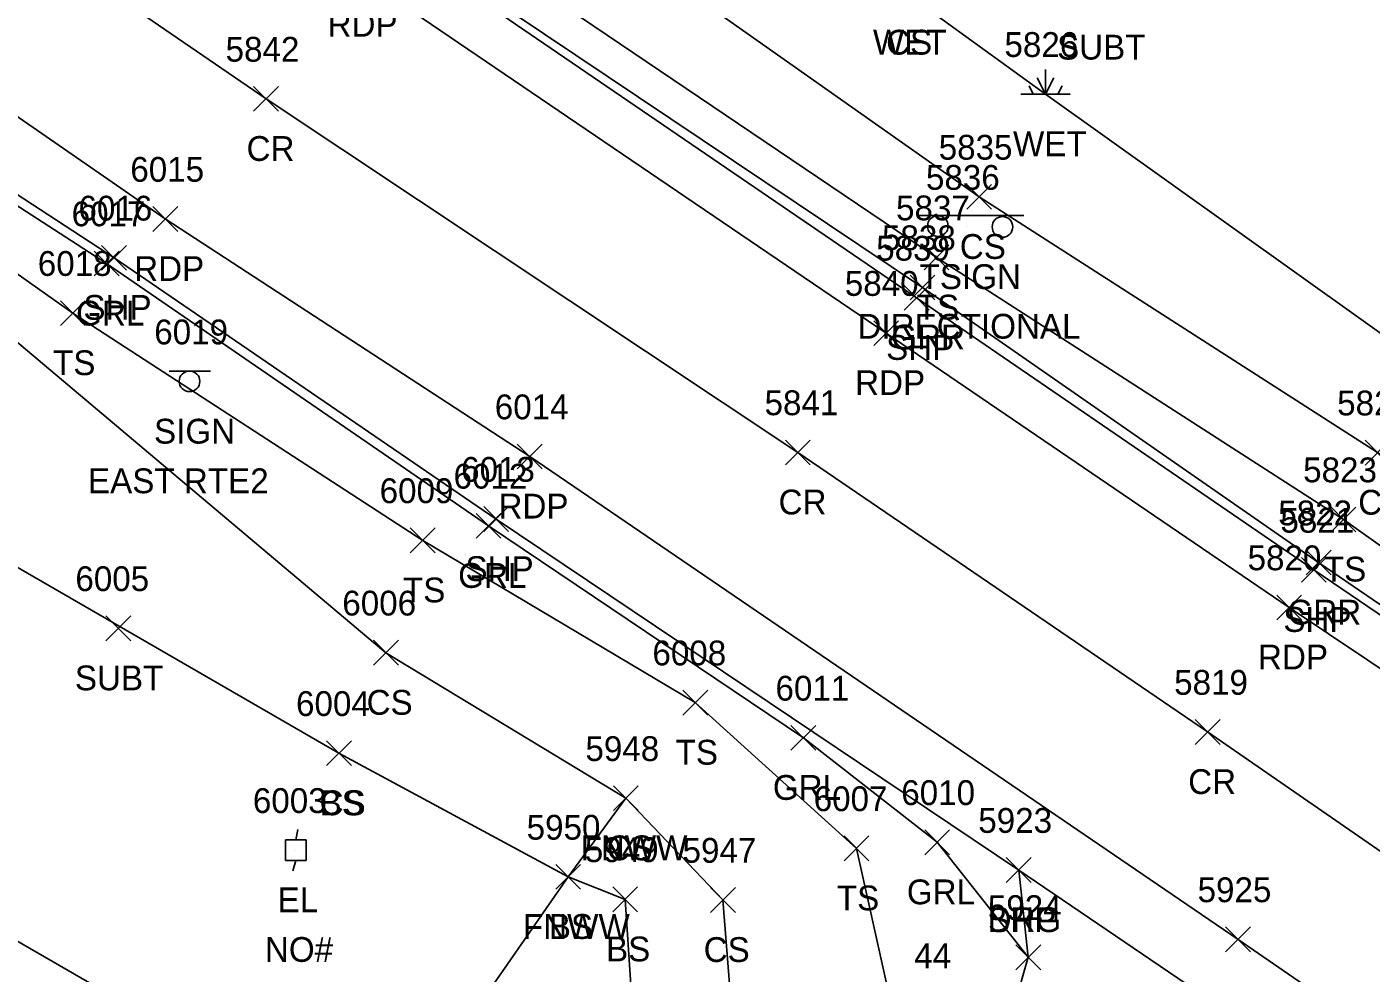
# Model space of a CAD drawing. Extents: x 1505656 to 1508446, y 700805 to 703031.
# Drawn here: x 1508028.7 to 1508137.1, y 700986 to 701062.3 of the extents above; entities that cross this region are included whole.
import ezdxf

# ---------------------------------------------------------------- set-up
doc = ezdxf.new("R2010")
doc.units = 0
for name, color, linetype in [('C_I', 7, 'Continuous'), ('L_A', 7, 'Continuous'), ('L_I', 7, 'Continuous'), ('L_TIC', 7, 'Continuous'), ('LELB', 7, 'Continuous'), ('LFNC', 7, 'Continuous'), ('LWET', 7, 'Continuous'), ('P_A', 7, 'Continuous'), ('P_I', 7, 'Continuous'), ('P_TIC', 7, 'Continuous'), ('PET', 7, 'Continuous'), ('PRC', 7, 'Continuous'), ('PSP', 7, 'Continuous'), ('R_A', 7, 'Continuous'), ('R_I', 7, 'Continuous'), ('R_TIC', 7, 'Continuous'), ('RDG', 7, 'Continuous'), ('RGR', 7, 'Continuous'), ('S_A', 7, 'Continuous'), ('S_C', 7, 'Continuous'), ('S_I', 7, 'Continuous'), ('SSGN', 7, 'Continuous'), ('U_A', 7, 'Continuous'), ('U_C', 7, 'Continuous'), ('U_I', 7, 'Continuous'), ('U_TIC', 7, 'Continuous'), ('UEPT', 7, 'Continuous')]:
    doc.layers.add(name, color=color, linetype=linetype)

msp = doc.modelspace()

# ---------------------------------------------------------------- linework, layer by layer
at = {"layer": 'L_TIC'}
for points in [[(1508104.49, 701047.62), (1508106.49, 701049.62)], [(1508106.49, 701047.62), (1508104.49, 701049.62)], [(1508101.05, 701042.73), (1508103.05, 701044.73)], [(1508103.05, 701042.73), (1508101.05, 701044.73)], [(1508031.42, 701038.25), (1508033.42, 701040.25)], [(1508033.42, 701038.25), (1508031.42, 701040.25)], [(1508136.61, 701027), (1508138.61, 701029)], [(1508138.61, 701027), (1508136.61, 701029)], [(1508133.87, 701021.61), (1508135.87, 701023.61)], [(1508135.87, 701021.61), (1508133.87, 701023.61)], [(1508059.63, 701019.93), (1508061.63, 701021.93)], [(1508061.63, 701019.93), (1508059.63, 701021.93)], [(1508056.67, 701010.87), (1508058.67, 701012.87)], [(1508058.67, 701010.87), (1508056.67, 701012.87)], [(1508081.61, 701006.85), (1508083.61, 701008.85)], [(1508083.61, 701006.85), (1508081.61, 701008.85)], [(1508052.88, 701002.77), (1508054.88, 701004.77)], [(1508054.88, 701002.77), (1508052.88, 701004.77)], [(1508052.88, 701002.77), (1508054.88, 701004.77)], [(1508054.88, 701002.77), (1508052.88, 701004.77)], [(1508076.01, 700999.14), (1508078.01, 701001.14)], [(1508078.01, 700999.14), (1508076.01, 701001.14)], [(1508076.01, 700999.14), (1508078.01, 701001.14)], [(1508078.01, 700999.14), (1508076.01, 701001.14)], [(1508094.61, 700995.1), (1508096.61, 700997.1)], [(1508096.61, 700995.1), (1508094.61, 700997.1)], [(1508071.36, 700992.8), (1508073.36, 700994.8)], [(1508073.36, 700992.8), (1508071.36, 700994.8)], [(1508071.36, 700992.8), (1508073.36, 700994.8)], [(1508073.36, 700992.8), (1508071.36, 700994.8)], [(1508075.96, 700990.99), (1508077.96, 700992.99)], [(1508077.96, 700990.99), (1508075.96, 700992.99)], [(1508083.84, 700990.94), (1508085.84, 700992.94)], [(1508085.84, 700990.94), (1508083.84, 700992.94)]]:
    msp.add_lwpolyline(points, dxfattribs=at)
at = {"layer": 'LELB'}
for points in [[(1508228.4, 701034.72), (1508236.32, 701028.83), (1508243.46, 701016.95), (1508237.79, 700999.93), (1508220.38, 700978.23), (1508211.63, 700976.18), (1508200.23, 700981.48), (1508176.08, 700993.3), (1508134.87, 701022.61), (1508102.05, 701043.73), (1508059.54, 701072.45), (1508045.58, 701083.25), (1508024.83, 701096.46), (1507993.8, 701118), (1507968.48, 701136.48), (1507954.54, 701151.1), (1507949.82, 701167.81), (1507943.91, 701185.44), (1507939.54, 701206.06), (1507946.42, 701227.54), (1507956.39, 701251.26), (1507981.34, 701275.27), (1508009.3, 701301.95), (1508033.18, 701318.19)], [(1508100.79, 700972.78), (1508095.61, 700996.1), (1508082.61, 701007.85), (1508060.63, 701020.93), (1508032.42, 701039.25), (1508003.2, 701059.9), (1507970.47, 701079.34), (1507941.91, 701093.37), (1507927.94, 701102), (1507915.92, 701111.36), (1507875.58, 701137.03), (1507829.01, 701163.04), (1507794.6, 701182.77), (1507754.65, 701206.2), (1507704.84, 701226.7), (1507657.3, 701230.32)], [(1508216.41, 700980.03), (1508211.32, 700980.09), (1508200.77, 700984.87), (1508179.75, 700997.86), (1508137.61, 701028), (1508105.49, 701048.62), (1508062.78, 701078.72), (1508053.5, 701087)], [(1508072.72, 700947.74), (1508086.67, 700968.58), (1508084.84, 700991.94), (1508077.01, 701000.14), (1508057.67, 701011.87), (1508025.34, 701039.09), (1508005.46, 701053.14), (1508003.35, 701053.68)], [(1507993.88, 701043.6), (1508016.19, 701025.55), (1508053.88, 701003.77)], [(1508073.13, 700954.04), (1508078.33, 700971.34), (1508076.96, 700991.99), (1508072.36, 700993.8), (1508053.88, 701003.77)]]:
    msp.add_lwpolyline(points, dxfattribs=at)
at = {"layer": 'LFNC'}
msp.add_lwpolyline([(1508077.01, 701000.14), (1508072.36, 700993.8), (1508057.06, 700971.8), (1508017, 700994.94), (1507984.08, 701014.49), (1507971.71, 701021.07), (1507952.71, 701032.13), (1507949.05, 701034.73), (1507915.56, 701052.59), (1507888.02, 701068.04), (1507842.12, 701093.91), (1507801.91, 701116.82), (1507765.69, 701137.79), (1507721.58, 701162.07), (1507708.46, 701169.26)], dxfattribs=at)
at = {"layer": 'LWET'}
for p, q in [((1508110.84, 701056.9), (1508110.84, 701058.9)), ((1508109.84, 701056.9), (1508109.51, 701057.57)), ((1508110.84, 701056.9), (1508110.18, 701058.23)), ((1508110.84, 701056.9), (1508111.51, 701058.23)), ((1508111.84, 701056.9), (1508112.18, 701057.57)), ((1508112.84, 701056.9), (1508108.84, 701056.9))]:
    msp.add_line(p, q, dxfattribs=at)
msp.add_lwpolyline([(1508143.58, 701080.94), (1508144.43, 701059.34), (1508161.14, 701038.27), (1508184.86, 701015.08), (1508181.79, 701008.24), (1508141.24, 701035.21), (1508110.84, 701056.9), (1508099.55, 701065.09), (1508090.32, 701080.37), (1508076.34, 701087.13), (1508068.58, 701090.79), (1508066.8, 701092.61), (1508063.31, 701091.68), (1508053.79, 701089)], dxfattribs=at)
at = {"layer": 'P_TIC'}
for points in [[(1508047, 701055.52), (1508049, 701057.52)], [(1508049, 701055.52), (1508047, 701057.52)], [(1508038.88, 701045.84), (1508040.88, 701047.84)], [(1508040.88, 701045.84), (1508038.88, 701047.84)], [(1508034.75, 701042.71), (1508036.75, 701044.71)], [(1508036.75, 701042.71), (1508034.75, 701044.71)], [(1508099.45, 701039.48), (1508101.45, 701041.48)], [(1508101.45, 701039.48), (1508099.45, 701041.48)], [(1508097, 701036.64), (1508099, 701038.64)], [(1508099, 701036.64), (1508097, 701038.64)], [(1508068.26, 701026.69), (1508070.26, 701028.69)], [(1508070.26, 701026.69), (1508068.26, 701028.69)], [(1508089.88, 701027.02), (1508091.88, 701029.02)], [(1508091.88, 701027.02), (1508089.88, 701029.02)], [(1508065.55, 701021.65), (1508067.55, 701023.65)], [(1508067.55, 701021.65), (1508065.55, 701023.65)], [(1508131.47, 701017.55), (1508133.47, 701019.55)], [(1508133.47, 701017.55), (1508131.47, 701019.55)], [(1508129.48, 701014.52), (1508131.48, 701016.52)], [(1508131.48, 701014.52), (1508129.48, 701016.52)], [(1508122.91, 701004.48), (1508124.91, 701006.48)], [(1508124.91, 701004.48), (1508122.91, 701006.48)], [(1508107.68, 700993.35), (1508109.68, 700995.35)], [(1508109.68, 700993.35), (1508107.68, 700995.35)], [(1508125.36, 700987.76), (1508127.36, 700989.76)], [(1508127.36, 700987.76), (1508125.36, 700989.76)]]:
    msp.add_lwpolyline(points, dxfattribs=at)
at = {"layer": 'PET'}
for points in [[(1508337.31, 700875.8), (1508299.12, 700901.22), (1508243.21, 700939.46), (1508171.95, 700987.77), (1508130.48, 701015.52), (1508098, 701037.64), (1508055.47, 701066.53), (1508022.23, 701089.23), (1507988.57, 701112.23), (1507963.26, 701129.32), (1507945.8, 701141.83), (1507902.27, 701172.19), (1507883.2, 701183.96), (1507860.24, 701201.06), (1507835.12, 701217.44), (1507805.58, 701238.78), (1507763.25, 701266.99), (1507728.86, 701291.36), (1507688.43, 701318.43), (1507655.64, 701340.89)], [(1508325.47, 700853.93), (1508286.34, 700880.08), (1508228.39, 700919.42), (1508193.53, 700942.69), (1508162.03, 700964.2), (1508126.36, 700988.76), (1508069.26, 701027.69), (1508039.88, 701046.84), (1507982.91, 701086.28), (1507949.88, 701109.29), (1507927.44, 701124.58), (1507885.02, 701153.86), (1507843.8, 701182.01), (1507811.49, 701204.8), (1507770.51, 701232.43), (1507732.44, 701258.92), (1507681.2, 701293.35)]]:
    msp.add_lwpolyline(points, dxfattribs=at)
at = {"layer": 'PRC'}
msp.add_lwpolyline([(1508330.81, 700865.18), (1508292.58, 700890.76), (1508235.81, 700929.21), (1508200.17, 700953), (1508165.62, 700976.67), (1508123.91, 701005.48), (1508090.88, 701028.02), (1508048, 701056.52), (1508015.22, 701078.96), (1507981.58, 701102.27), (1507956.81, 701119), (1507935.36, 701133.83), (1507892.74, 701162.9), (1507856.87, 701187.72), (1507818.46, 701214.03), (1507776.64, 701243.14), (1507739.63, 701268.4), (1507687.66, 701303.5)], dxfattribs=at)
at = {"layer": 'PSP'}
for points in [[(1508339.2, 700878.52), (1508300.65, 700904.32), (1508290.66, 700911.25), (1508285.71, 700920.13), (1508246.94, 700946.03), (1508214.54, 700968.68), (1508208.31, 700968.43), (1508200.27, 700972.31), (1508174.14, 700990.25), (1508132.47, 701018.55), (1508100.45, 701040.48), (1508057.36, 701069.9), (1508024.07, 701092.52), (1507991.15, 701114.56), (1507965.56, 701132.67), (1507948.13, 701145), (1507904.26, 701176.52), (1507885.27, 701189.48), (1507863.62, 701204.84), (1507839.06, 701222.13), (1507808.57, 701243.06), (1507766.97, 701271.37), (1507732.08, 701295.24), (1507690.9, 701323.18)], [(1508322.11, 700849.23), (1508283.29, 700875.62), (1508225.23, 700915.4), (1508190.18, 700938.93), (1508158.85, 700960.02), (1508133.58, 700977.43), (1508108.68, 700994.35), (1508066.55, 701022.65), (1508035.75, 701043.71), (1507979.02, 701080.76), (1507948.09, 701102.19), (1507924.34, 701119.43), (1507882.16, 701148.7), (1507840.1, 701177.09), (1507807.52, 701199.39), (1507768.58, 701225.94), (1507728.95, 701254.66), (1507678.68, 701288.49)]]:
    msp.add_lwpolyline(points, dxfattribs=at)
at = {"layer": 'R_TIC'}
for points in [[(1508034.15, 701042.25), (1508036.15, 701044.25)], [(1508036.15, 701042.25), (1508034.15, 701044.25)], [(1508099.92, 701040.32), (1508101.92, 701042.32)], [(1508101.92, 701040.32), (1508099.92, 701042.32)], [(1508064.94, 701021.1), (1508066.94, 701023.1)], [(1508066.94, 701021.1), (1508064.94, 701023.1)], [(1508131.86, 701018.14), (1508133.86, 701020.14)], [(1508133.86, 701018.14), (1508131.86, 701020.14)], [(1508090.32, 701004.01), (1508092.32, 701006.01)], [(1508092.32, 701004.01), (1508090.32, 701006.01)], [(1508101.11, 700995.59), (1508103.11, 700997.59)], [(1508103.11, 700995.59), (1508101.11, 700997.59)], [(1508107.68, 700993.35), (1508109.68, 700995.35)], [(1508109.68, 700993.35), (1508107.68, 700995.35)], [(1508108.45, 700986.32), (1508110.45, 700988.32)], [(1508110.45, 700986.32), (1508108.45, 700988.32)], [(1508108.45, 700986.32), (1508110.45, 700988.32)], [(1508110.45, 700986.32), (1508108.45, 700988.32)]]:
    msp.add_lwpolyline(points, dxfattribs=at)
at = {"layer": 'RDG'}
msp.add_lwpolyline([(1508108.68, 700994.35), (1508109.45, 700987.32), (1508105.65, 700974.09), (1508087.22, 700955.69), (1508071.25, 700939.13), (1508047.03, 700918.7)], dxfattribs=at)
at = {"layer": 'RGR'}
for points in [[(1508209.44, 700971.06), (1508197.84, 700976.93), (1508175.31, 700990.16), (1508132.86, 701019.14), (1508100.92, 701041.32), (1508057.74, 701070.29), (1508024.18, 701093.02), (1507991.35, 701115.12), (1507966.05, 701133.18), (1507950.99, 701147.29)], [(1508109.45, 700987.32), (1508102.11, 700996.59), (1508091.32, 701005.01), (1508065.94, 701022.1), (1508035.15, 701043.25), (1507978.33, 701080.03), (1507945.27, 701098.73), (1507932.57, 701103.98)]]:
    msp.add_lwpolyline(points, dxfattribs=at)
at = {"layer": 'SSGN'}
for p, q in [((1508100.5, 701047.11), (1508109.09, 701047.11)), ((1508104.52, 701046.2), (1508104.52, 701046.2)), ((1508040.18, 701034.58), (1508043.52, 701034.58)), ((1508041.83, 701033.75), (1508041.83, 701033.75))]:
    msp.add_line(p, q, dxfattribs=at)
for centre in [(1508102.16, 701046.27), (1508107.37, 701046.2), (1508041.83, 701033.75)]:
    msp.add_circle(centre, 0.833, dxfattribs=at)
at = {"layer": 'U_TIC'}
for points in [[(1508035.09, 701012.84), (1508037.09, 701014.84)], [(1508037.09, 701012.84), (1508035.09, 701014.84)]]:
    msp.add_lwpolyline(points, dxfattribs=at)
at = {"layer": 'UEPT'}
for p, q in [((1508049.57, 700995.12), (1508049.57, 700996.78)), ((1508049.57, 700996.78), (1508051.24, 700996.78)), ((1508050.57, 700997.62), (1508050.4, 700996.78)), ((1508051.24, 700996.78), (1508051.24, 700995.12)), ((1508050.4, 700995.95), (1508050.4, 700995.95)), ((1508051.24, 700995.12), (1508049.57, 700995.12)), ((1508050.15, 700994.28), (1508050.4, 700995.12))]:
    msp.add_line(p, q, dxfattribs=at)

# ---------------------------------------------------------------- texts
at = {"layer": 'C_I'}
msp.add_text('44', height=2, dxfattribs=at).set_placement((1508100.26, 700986.44))
at = {"layer": 'L_A'}
for s, p in [('WET', (1508096.93, 701060.09)), ('CS', (1508097.99, 701060.09)), ('WET', (1508108.22, 701051.9)), ('CS', (1508103.93, 701043.62)), ('TS', (1508100.46, 701038.73)), ('TS', (1508030.83, 701034.25)), ('CS', (1508136.05, 701023)), ('TS', (1508133.28, 701017.61)), ('TS', (1508059.04, 701015.93)), ('CS', (1508056.11, 701006.87)), ('TS', (1508081.02, 701002.85)), ('CS', (1508052.32, 700998.77)), ('BS', (1508052.32, 700998.77)), ('FNWW', (1508073.36, 700995.14)), ('CS', (1508075.46, 700995.14)), ('TS', (1508094.02, 700991.1)), ('FNWW', (1508068.71, 700988.8)), ('BS', (1508070.8, 700988.8)), ('BS', (1508075.41, 700986.99)), ('CS', (1508083.28, 700986.94))]:
    msp.add_text(s, height=2, dxfattribs=at).set_placement(p)
at = {"layer": 'L_I'}
for s, p in [('5826', (1508107.53, 701059.9)), ('5835', (1508102.23, 701051.62)), ('5837', (1508098.79, 701046.73)), ('6018', (1508029.6, 701042.25)), ('5824', (1508134.35, 701031)), ('5823', (1508131.61, 701025.61)), ('6009', (1508057.16, 701023.93)), ('6006', (1508054.15, 701014.87)), ('6008', (1508079.15, 701010.85)), ('6004', (1508050.42, 701006.77)), ('6004', (1508050.42, 701006.77)), ('5948', (1508073.75, 701003.14)), ('5948', (1508073.75, 701003.14)), ('6007', (1508092.15, 700999.1)), ('5950', (1508069.01, 700996.8)), ('5950', (1508069.01, 700996.8)), ('5949', (1508073.7, 700994.99)), ('5947', (1508081.58, 700994.94))]:
    msp.add_text(s, height=2, dxfattribs=at).set_placement(p)
at = {"layer": 'P_A'}
for s, p in [('RDP', (1508052.96, 701061.53)), ('CR', (1508046.43, 701051.52)), ('RDP', (1508037.37, 701041.84)), ('SHP', (1508033.28, 701038.71)), ('SHP', (1508097.99, 701035.48)), ('RDP', (1508095.49, 701032.64)), ('CR', (1508089.32, 701023.02)), ('RDP', (1508066.74, 701022.69)), ('SHP', (1508064.08, 701017.65)), ('SHP', (1508130.01, 701013.55)), ('RDP', (1508127.97, 701010.52)), ('CR', (1508122.34, 701000.48)), ('SHP', (1508106.21, 700989.35))]:
    msp.add_text(s, height=2, dxfattribs=at).set_placement(p)
at = {"layer": 'P_I'}
for s, p in [('5842', (1508044.74, 701059.52)), ('6015', (1508037.06, 701049.84)), ('6016', (1508032.88, 701046.71)), ('5839', (1508097.19, 701043.48)), ('5840', (1508094.66, 701040.64)), ('6014', (1508066.44, 701030.69)), ('5841', (1508088.19, 701031.02)), ('6013', (1508063.73, 701025.65)), ('5821', (1508129.78, 701021.55)), ('5820', (1508127.13, 701018.52)), ('5819', (1508121.21, 701008.48)), ('5923', (1508105.42, 700997.35)), ('5925', (1508123.1, 700991.76))]:
    msp.add_text(s, height=2, dxfattribs=at).set_placement(p)
at = {"layer": 'R_A'}
for s, p in [('GRL', (1508032.69, 701038.25)), ('GRR', (1508098.41, 701036.32)), ('GRL', (1508063.49, 701017.1)), ('GRR', (1508130.35, 701014.14)), ('GRL', (1508088.86, 701000.01)), ('GRL', (1508099.66, 700991.59)), ('DRG', (1508106.17, 700989.35))]:
    msp.add_text(s, height=2, dxfattribs=at).set_placement(p)
at = {"layer": 'R_I'}
for s, p in [('6017', (1508032.33, 701046.25)), ('5838', (1508097.66, 701044.32)), ('6012', (1508063.12, 701025.1)), ('5822', (1508129.6, 701022.14)), ('6011', (1508089.07, 701008.01)), ('6010', (1508099.21, 700999.59)), ('5923', (1508105.42, 700997.35)), ('5924', (1508106.19, 700990.32)), ('5924', (1508106.19, 700990.32))]:
    msp.add_text(s, height=2, dxfattribs=at).set_placement(p)
at = {"layer": 'S_A'}
for s, p in [('TSIGN', (1508100.69, 701041.19)), ('SIGN', (1508038.97, 701028.73))]:
    msp.add_text(s, height=2, dxfattribs=at).set_placement(p)
at = {"layer": 'S_C'}
for s, p in [('DIRECTIONAL', (1508095.68, 701037.19)), ('EAST RTE2', (1508033.65, 701024.73))]:
    msp.add_text(s, height=2, dxfattribs=at).set_placement(p)
at = {"layer": 'S_I'}
for s, p in [('5836', (1508101.2, 701049.19)), ('6019', (1508038.99, 701036.73))]:
    msp.add_text(s, height=2, dxfattribs=at).set_placement(p)
at = {"layer": 'U_A'}
for s, p in [('SUBT', (1508111.77, 701059.69)), ('SUBT', (1508032.59, 701008.84)), ('EL', (1508048.94, 700990.95))]:
    msp.add_text(s, height=2, dxfattribs=at).set_placement(p)
at = {"layer": 'U_C'}
msp.add_text('NO#', height=2, dxfattribs=at).set_placement((1508047.91, 700986.95))
at = {"layer": 'U_I'}
for s, p in [('6005', (1508032.63, 701016.84)), ('6003', (1508046.94, 700998.95))]:
    msp.add_text(s, height=2, dxfattribs=at).set_placement(p)

doc.saveas('drawing.dxf')
